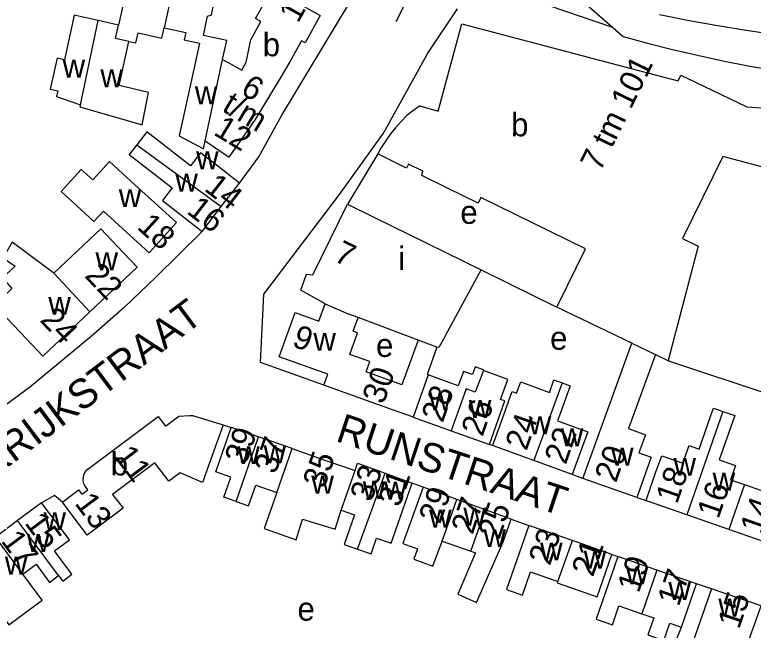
# Model space of a CAD drawing. Extents: x 159294 to 161936, y 384538 to 386517.
# Drawn here: x 160591.7 to 160718.1, y 385213.2 to 385318.7 of the extents above; entities that cross this region are included whole.
import ezdxf

# ---------------------------------------------------------------- set-up
doc = ezdxf.new("R2010")
doc.units = 0
for name, color, linetype in [('BLT_Basislijn', 7, 'Continuous'), ('BLT_Bebouwing', 7, 'Continuous'), ('BLT_Centroide', 7, 'Continuous'), ('BLT_Huisnummer', 7, 'Continuous'), ('BLT_Huisnummer_ tussenligend', 7, 'Continuous'), ('BLT_Huisnummer_reeks', 7, 'Continuous'), ('BLT_Onderverdeling_panden', 7, 'Continuous'), ('BLT_Straatnaam', 7, 'Continuous')]:
    doc.layers.add(name, color=color, linetype=linetype)

msp = doc.modelspace()

# ---------------------------------------------------------------- linework, layer by layer
at = {"layer": 'BLT_Basislijn'}
for p, q in [((160662.42, 385328.34), (160656.94, 385317.5)), ((160685.66, 385323.88), (160694.06, 385316.52)), ((160694.06, 385316.52), (160695.82, 385314.97)), ((160695.82, 385314.97), (160700, 385313.83)), ((160653.83, 385294.84), (160648.68, 385286.24)), ((160671.56, 385274.98), (160676.18, 385272.71)), ((160676.18, 385272.71), (160684.49, 385268.61)), ((160703.61, 385259.41), (160725.02, 385252.24)), ((160627.35, 385248.45), (160628.76, 385247.96)), ((160673.47, 385244.87), (160672.97, 385245.05)), ((160688.96, 385239.24), (160687.1, 385239.91)), ((160661.59, 385237.76), (160659.7, 385238.45)), ((160698.18, 385235.98), (160699.76, 385235.46)), ((160676.67, 385232.24), (160679.67, 385231.19)), ((160693.91, 385226.23), (160694.93, 385225.86)), ((160710.98, 385220.32), (160708.38, 385221.2))]:
    msp.add_line(p, q, dxfattribs=at)
for points in [[(160630.14, 385289.85), (160633.47, 385294.36), (160637.43, 385301.46), (160651.11, 385324.29), (160651.66, 385326.26)], [(160694.06, 385316.52), (160677.83, 385322.08), (160679.64, 385325.17)], [(160644.58, 385255.21), (160633.76, 385259.1), (160634.33, 385270.83), (160647.29, 385287.89), (160654.83, 385298.37), (160662.4, 385312.09), (160667.46, 385319.7)], [(160702.04, 385318.75), (160706.87, 385317.78), (160711.72, 385316.89), (160716.58, 385316.08), (160721.46, 385315.34), (160726.34, 385314.69), (160731.24, 385314.11), (160736.14, 385313.62), (160741.05, 385313.2), (160745.97, 385312.87), (160750.89, 385312.61), (160755.82, 385312.43), (160760.75, 385312.34), (160765.67, 385312.32), (160770.6, 385312.39), (160775.53, 385312.53), (160780.43, 385312.75)], [(160700, 385313.83), (160704.28, 385312.75), (160708.58, 385311.74), (160712.9, 385310.8), (160717.23, 385309.95), (160720.2, 385309.42)], [(160623.78, 385281.57), (160615.83, 385273.75), (160610.43, 385268.51), (160604.75, 385263.54), (160594.19, 385254.81), (160567.79, 385235.43), (160566.45, 385234.84), (160563.51, 385236.84)], [(160599.84, 385235.2), (160598.48, 385236.32), (160596.29, 385235.08)], [(160700.31, 385205.69), (160703.16, 385207.17), (160705.8, 385213.77)]]:
    msp.add_lwpolyline(points, dxfattribs=at)
at = {"layer": 'BLT_Bebouwing'}
for p, q in [((160609.48, 385316.88), (160605.95, 385317.71)), ((160622.96, 385312.2), (160621.83, 385307.01)), ((160636.94, 385307.56), (160632.67, 385300.47)), ((160627.05, 385285.83), (160630.14, 385289.85)), ((160623.78, 385281.57), (160627.05, 385285.83)), ((160665.36, 385263.61), (160671.56, 385274.98)), ((160697.31, 385262.44), (160684.49, 385268.61)), ((160660.73, 385262.94), (160650.48, 385266.83)), ((160660.73, 385262.94), (160657.95, 385255.3)), ((160701.36, 385260.49), (160703.61, 385259.41)), ((160656.38, 385250.99), (160644.58, 385255.21)), ((160676.17, 385252.29), (160673.47, 385244.87)), ((160659.88, 385249.74), (160666.38, 385247.41)), ((160633.44, 385246.36), (160628.76, 385247.96)), ((160666.38, 385247.41), (160672.97, 385245.05)), ((160639.18, 385244.37), (160633.44, 385246.36)), ((160680.55, 385242.3), (160673.47, 385244.87)), ((160639.18, 385244.37), (160644.28, 385242.53)), ((160644.28, 385242.53), (160649.95, 385240.61)), ((160687.1, 385239.91), (160680.55, 385242.3)), ((160655.11, 385240.13), (160659.7, 385238.45)), ((160698.18, 385235.98), (160688.96, 385239.24)), ((160667.39, 385235.64), (160661.59, 385237.76)), ((160699.76, 385235.46), (160700, 385236.16)), ((160596.29, 385235.08), (160592.19, 385232.03)), ((160672.29, 385233.84), (160667.39, 385235.64)), ((160700, 385235.37), (160699.76, 385235.46)), ((160706.73, 385233.02), (160700, 385235.37)), ((160676.67, 385232.24), (160672.29, 385233.84)), ((160592.19, 385232.03), (160588.36, 385229.17)), ((160713.95, 385230.5), (160706.73, 385233.02)), ((160687.14, 385228.59), (160679.67, 385231.19)), ((160721.56, 385227.84), (160713.95, 385230.5)), ((160664.87, 385228.51), (160669.75, 385226.77)), ((160693.91, 385226.23), (160687.14, 385228.59)), ((160701.6, 385223.55), (160694.93, 385225.86)), ((160708.38, 385221.2), (160701.6, 385223.55)), ((160719.44, 385217.42), (160710.98, 385220.32))]:
    msp.add_line(p, q, dxfattribs=at)
for points in [[(160619.57, 385327.08), (160619.67, 385327.55), (160612.21, 385329.17), (160609.48, 385316.88)], [(160627.27, 385311.03), (160627.98, 385314.27), (160623.98, 385315.14), (160624.7, 385318.45), (160625.35, 385318.66), (160625.77, 385320.6), (160624.66, 385321.61), (160624.92, 385322.81), (160625.45, 385322.69), (160626.1, 385325.66), (160619.57, 385327.08)], [(160631.33, 385310.58), (160632.11, 385314.4), (160633.84, 385317.55), (160632.92, 385318.05), (160633.36, 385318.84), (160635.77, 385323.22), (160643.98, 385318.55), (160641.4, 385313.88), (160640.77, 385314.23), (160638.77, 385310.6), (160636.94, 385307.56)], [(160605.95, 385317.71), (160601.89, 385318.62), (160600.22, 385310.95), (160598.93, 385311.23), (160597.78, 385305.93), (160599.06, 385305.65), (160598.84, 385304.67), (160602.93, 385303.25)], [(160661.01, 385303.09), (160664.2, 385302.17), (160668.2, 385317.11), (160700, 385308.76)], [(160611.23, 385314.13), (160612.4, 385313.87), (160612.8, 385315.56), (160616.87, 385314.7), (160617.25, 385316.42)], [(160617.25, 385316.42), (160620.95, 385315.62), (160620.69, 385314.41), (160623.31, 385313.84), (160622.96, 385312.2)], [(160602.93, 385303.25), (160602.85, 385302.89), (160613.49, 385299.82), (160614.59, 385305.34), (160609.57, 385306.59), (160611.23, 385314.13)], [(160627.27, 385311.03), (160628.74, 385310.23), (160630.58, 385309.22), (160631.33, 385310.58)], [(160700, 385308.76), (160705.23, 385307.38), (160705.7, 385308.36), (160711.09, 385305.76), (160717.02, 385302.89), (160723.69, 385302.45)], [(160621.83, 385307.01), (160619.85, 385297.93), (160623.98, 385295.69), (160624.29, 385297.11)], [(160661.01, 385303.09), (160659.77, 385302.17), (160658.83, 385301.4)], [(160624.29, 385297.11), (160628.38, 385294.26), (160631.45, 385298.68), (160632.24, 385299.76), (160632.67, 385300.47)], [(160658.83, 385301.4), (160657.82, 385300.39), (160656.86, 385299.32), (160655.97, 385298.2), (160655.14, 385297.03), (160654.38, 385295.82), (160653.83, 385294.84)], [(160734.11, 385299.72), (160729.39, 385290.01), (160712.88, 385294.41), (160705.99, 385280.33), (160708.69, 385279.01), (160703.59, 385259.66), (160703.61, 385259.41)], [(160630.14, 385289.85), (160626.2, 385292.92), (160623.5, 385295.02), (160621.76, 385292.79), (160614.3, 385298.6), (160612.61, 385296.42)], [(160612.61, 385296.42), (160611.29, 385294.74), (160618.63, 385289.02), (160616.96, 385286.88), (160619.83, 385284.64), (160623.78, 385281.57)], [(160684.49, 385268.61), (160684.65, 385268.93), (160689.38, 385278.59), (160671.49, 385287.37), (160671.01, 385286.41), (160665.86, 385288.93), (160661.37, 385291.13), (160661.57, 385291.91), (160659.07, 385293.11), (160658.75, 385292.42), (160653.83, 385294.84)], [(160615.68, 385286.45), (160619.39, 385283.07), (160614.7, 385277.92), (160606.89, 385285.04), (160605.25, 385283.25), (160601.55, 385286.62), (160599.61, 385288.39), (160603.08, 385292.2), (160605.05, 385290.4), (160607.91, 385293.53), (160612.26, 385289.57), (160615.68, 385286.45)], [(160644.83, 385269.18), (160640.66, 385271.48), (160641.66, 385274.22), (160642.7, 385274.12), (160648.68, 385286.24)], [(160648.68, 385286.24), (160653.17, 385284.03), (160671.56, 385274.98)], [(160604.57, 385267.8), (160612.65, 385275.42), (160609.22, 385279.06), (160606.44, 385282), (160598.36, 385274.39)], [(160598.36, 385274.39), (160591.25, 385279.71), (160589.7, 385277.04), (160591.76, 385275.62), (160589.61, 385273.6), (160591.19, 385271.76), (160587.67, 385268.44), (160590.29, 385266.78), (160592.67, 385264.25), (160596.49, 385260.19), (160604.57, 385267.8)], [(160644.58, 385255.21), (160645.27, 385257.09), (160636.98, 385260.1), (160639.72, 385267.65), (160643.75, 385266.19), (160644.83, 385269.18)], [(160657.95, 385255.3), (160651.83, 385257.52), (160652.46, 385259.26), (160649.04, 385260.5), (160650.38, 385264.19), (160649.62, 385264.47), (160650.48, 385266.83)], [(160665.36, 385263.61), (160664.29, 385261.65), (160663.97, 385261.76)], [(160688.96, 385239.24), (160697.31, 385262.44)], [(160663.97, 385261.76), (160662.28, 385257.06), (160662.47, 385256.99)], [(160701.36, 385260.49), (160696.78, 385247.78), (160699.68, 385246.74), (160698.55, 385243.62), (160700.66, 385242.86), (160698.18, 385235.98)], [(160671.91, 385257.71), (160671.96, 385257.85), (160670.53, 385258.36), (160670.06, 385257.04), (160668.52, 385257.59), (160667.62, 385255.11), (160662.47, 385256.99)], [(160672.97, 385245.05), (160675.56, 385252.51), (160674.85, 385252.76), (160676.1, 385256.19), (160671.91, 385257.71)], [(160676.17, 385252.29), (160676.85, 385254.11), (160677.59, 385253.84), (160678.33, 385255.8), (160683.22, 385253.97), (160684, 385256.11), (160685.39, 385255.6)], [(160685.39, 385255.6), (160686.77, 385255.1), (160684.92, 385250), (160684.6, 385249.12), (160689.77, 385247.24), (160688.81, 385244.61), (160687.1, 385239.91)], [(160659.88, 385249.74), (160659.14, 385250), (160656.38, 385250.99)], [(160700, 385236.16), (160701.4, 385240.18), (160702.44, 385243.14), (160706.06, 385241.87), (160707.11, 385244.86), (160708.84, 385244.26), (160710.84, 385250), (160711.3, 385251.31), (160712.91, 385250.73)], [(160604.18, 385240.82), (160616.25, 385249.86), (160617.5, 385248.19), (160619.79, 385249.9), (160621.66, 385250), (160622.13, 385250), (160627.35, 385248.45)], [(160712.91, 385250.73), (160714.93, 385250), (160712.28, 385242.42), (160715.06, 385241.45), (160714.21, 385239.03), (160716.63, 385238.18)], [(160627.35, 385248.45), (160623.83, 385238.57), (160619.98, 385240.21), (160618.04, 385238.76), (160615.67, 385241.92), (160608.45, 385236.51), (160610.23, 385234.13), (160604.08, 385229.52)], [(160629.62, 385235.28), (160627.51, 385236.01), (160628.7, 385239.46), (160626.14, 385240.35), (160628.76, 385247.96)], [(160604.18, 385240.82), (160603.88, 385240.53), (160603.64, 385240.19), (160603.47, 385239.8), (160603.38, 385239.4), (160603.36, 385238.98), (160603.43, 385238.57), (160603.57, 385238.18), (160603.62, 385238.08)], [(160649.95, 385240.61), (160650.36, 385241.86), (160655.11, 385240.13)], [(160650.38, 385227.12), (160652.71, 385226.31), (160653.64, 385228.99), (160656.1, 385228.13), (160659.7, 385238.45)], [(160599.84, 385235.2), (160602.61, 385237.28), (160603.18, 385236.52), (160604.21, 385237.29), (160603.62, 385238.08)], [(160629.62, 385235.28), (160631.73, 385234.55), (160632.95, 385238.07), (160636.55, 385236.83)], [(160661.59, 385237.76), (160658.11, 385228.1), (160660.64, 385227.19), (160659.99, 385225.39), (160663.27, 385224.2), (160664.87, 385228.51)], [(160716.63, 385238.18), (160719.52, 385237.17), (160724.24, 385235.52), (160721.56, 385227.84)], [(160636.55, 385236.83), (160634.41, 385230.67), (160639.84, 385228.75), (160640.94, 385232.28)], [(160599.2, 385222.61), (160599.91, 385221.63), (160601.49, 385222.82), (160600.77, 385223.78), (160598.51, 385226.82), (160601.05, 385228.71), (160599.28, 385231.08), (160596.29, 385235.08)], [(160604.08, 385229.52), (160599.84, 385235.2)], [(160640.94, 385232.28), (160646.52, 385230.55), (160647.56, 385233.83)], [(160647.56, 385233.83), (160649.85, 385233.03), (160648.07, 385227.93), (160650.38, 385227.12)], [(160669.75, 385226.77), (160670.58, 385226.47), (160667.51, 385219.43), (160670.75, 385218.01), (160675.29, 385228.38), (160676.67, 385232.24)], [(160679.67, 385231.19), (160675.85, 385220.21), (160678.61, 385219.25), (160680, 385223.24), (160684.67, 385221.61)], [(160684.67, 385221.61), (160684.57, 385221.33), (160691.38, 385218.96), (160693.91, 385226.23)], [(160694.93, 385225.86), (160691.22, 385215.14), (160694, 385214.18), (160695.12, 385217.42), (160699.01, 385216.07)], [(160593.06, 385222.85), (160595.33, 385224.54), (160597.63, 385221.44), (160599.2, 385222.61)], [(160586.37, 385217.86), (160587.39, 385218.62), (160590.7, 385214.18), (160596.38, 385218.41), (160593.06, 385222.85)], [(160705.8, 385213.77), (160708.38, 385221.2)], [(160710.98, 385220.32), (160705.09, 385203.51)], [(160705.09, 385203.51), (160708.49, 385202.31), (160711.72, 385211.5), (160716.74, 385209.74), (160719.44, 385217.42)], [(160699.01, 385216.07), (160701.07, 385215.36), (160700.06, 385212.45)], [(160700.06, 385212.45), (160702.81, 385211.49), (160703.84, 385214.45), (160705.8, 385213.77)]]:
    msp.add_lwpolyline(points, dxfattribs=at)
at = {"layer": 'BLT_Onderverdeling_panden'}
for p, q in [((160619.57, 385327.08), (160617.25, 385316.42)), ((160602.93, 385303.25), (160605.95, 385317.71)), ((160625.89, 385304.56), (160627.27, 385311.03)), ((160624.29, 385297.11), (160625.89, 385304.56)), ((160612.61, 385296.42), (160627.05, 385285.83)), ((160598.36, 385274.39), (160604.57, 385267.8)), ((160644.83, 385269.18), (160648.89, 385267.41)), ((160650.48, 385266.83), (160648.89, 385267.41)), ((160663.97, 385261.76), (160660.73, 385262.94)), ((160697.31, 385262.44), (160701.36, 385260.49)), ((160662.47, 385256.99), (160659.88, 385249.74)), ((160685.39, 385255.6), (160680.55, 385242.3)), ((160712.91, 385250.73), (160706.73, 385233.02)), ((160629.62, 385235.28), (160633.44, 385246.36)), ((160636.55, 385236.83), (160639.18, 385244.37)), ((160647.56, 385233.83), (160649.95, 385240.61)), ((160650.38, 385227.12), (160655.11, 385240.13)), ((160716.63, 385238.18), (160713.95, 385230.5)), ((160664.87, 385228.51), (160667.39, 385235.64)), ((160669.75, 385226.77), (160672.29, 385233.84)), ((160599.2, 385222.61), (160592.19, 385232.03)), ((160593.06, 385222.85), (160588.36, 385229.17)), ((160684.67, 385221.61), (160687.14, 385228.59)), ((160701.6, 385223.55), (160699.01, 385216.07))]:
    msp.add_line(p, q, dxfattribs=at)
for points in [[(160611.23, 385314.13), (160608.96, 385314.63), (160609.48, 385316.88)], [(160671.91, 385257.71), (160670.5, 385254), (160668.95, 385254.57), (160666.38, 385247.41)]]:
    msp.add_lwpolyline(points, dxfattribs=at)

# ---------------------------------------------------------------- texts
at = {"layer": 'BLT_Centroide'}
for s, p in [('b', (160634.14, 385311.58)), ('w', (160599.88, 385307.92)), ('w', (160606.35, 385306.26)), ('w', (160622.52, 385303.34)), ('b', (160676.65, 385297.86)), ('w', (160622.73, 385292.22)), ('w', (160619.17, 385288.38)), ('w', (160609.5, 385285.72)), ('e', (160667.96, 385282.86)), ('i', (160657.31, 385274.94)), ('w', (160605.51, 385274.91)), ('w', (160597.43, 385267.28)), ('w', (160642.81, 385261.11)), ('e', (160683.33, 385261.29)), ('e', (160653.53, 385260.06)), ('w', (160662.58, 385250.91)), ('w', (160669.42, 385249.62)), ('w', (160679.67, 385246.81)), ('w', (160685.16, 385244.77)), ('w', (160629.78, 385241.69)), ('w', (160634.28, 385241.84)), ('b', (160608.12, 385239.75)), ('w', (160693.76, 385241.44)), ('w', (160704.45, 385239.69)), ('w', (160642.46, 385236.62)), ('w', (160711.15, 385237.14)), ('w', (160651.25, 385235.7)), ('w', (160654.92, 385235.62)), ('w', (160596.61, 385230.38)), ('w', (160662.61, 385230.83)), ('w', (160668.48, 385231.17)), ('w', (160593.78, 385226.64)), ('w', (160671.92, 385227.47)), ('w', (160681.62, 385225.19)), ('w', (160590, 385222.75)), ('w', (160689.09, 385223.77)), ('w', (160696.3, 385221.12)), ('w', (160703.58, 385218.44)), ('e', (160640.09, 385214.88)), ('w', (160712.12, 385215.56))]:
    msp.add_text(s, height=4, dxfattribs=at).set_placement(p)
at = {"layer": 'BLT_Huisnummer'}
for s, rotation, p in [('1', 61.1562, (160640.19, 385317.12)), ('14', 322.0919, (160623.95, 385288.68)), ('16', 322.0919, (160620.96, 385284.78)), ('18', 317.6548, (160612.45, 385282.15)), ('7', 334.3485, (160646.09, 385276.59)), ('22', 313.3031, (160603.51, 385273.86)), ('24', 313.3078, (160595.85, 385266.27)), ('26', 70.7039, (160671.76, 385246.27)), ('39', 70.7754, (160631.25, 385241.47)), ('22', 70.7039, (160686.01, 385241.47)), ('20', 70.7039, (160694.61, 385238.36)), ('35', 70.7755, (160644.64, 385237.34)), ('33', 70.7845, (160652.73, 385235.05)), ('18', 70.7039, (160705.06, 385234.73)), ('31', 70.7845, (160657.56, 385234.18)), ('29', 70.3503, (160664.48, 385231.29)), ('14', 70.7039, (160719.51, 385229.52)), ('25', 70.2022, (160674.61, 385228.63)), ('15', 306.6903, (160593.27, 385231.58)), ('23', 70.8149, (160683.29, 385224.17)), ('19', 70.8833, (160698.49, 385219.46)), ('15', 71.1586, (160715.68, 385213.28))]:
    msp.add_text(s, height=4, rotation=rotation, dxfattribs=at).set_placement(p)
at = {"layer": 'BLT_Huisnummer_ tussenligend'}
for s, rotation, p in [('28', 70.7039, (160664.95, 385248.66)), ('24', 70.7039, (160679.3, 385243.85)), ('37', 70.7755, (160636.33, 385239.83)), ('16', 70.7039, (160712.14, 385232.17)), ('27', 71.3769, (160670.06, 385229.5)), ('17', 306.6903, (160589.22, 385228.52)), ('21', 70.8149, (160690.65, 385222.22)), ('17', 70.8833, (160705.34, 385217.16))]:
    msp.add_text(s, height=4, rotation=rotation, dxfattribs=at).set_placement(p)
at = {"layer": 'BLT_Huisnummer_reeks'}
for s, rotation, p in [('7 tm 101', 63.942, (160691.91, 385291.65)), ('6', 328.909, (160630.16, 385305.26)), ('t/m', 328.909, (160626.97, 385302.31)), ('12', 328.909, (160625.53, 385298.24)), ('9', 340.0319, (160639, 385261.93)), ('30', 70.0276, (160654.81, 385251.8)), ('11', 306.8322, (160608.58, 385243.04)), ('13', 306.8115, (160601.83, 385234.96))]:
    msp.add_text(s, height=4, rotation=rotation, dxfattribs=at).set_placement(p)
at = {"layer": 'BLT_Straatnaam'}
for s, rotation, p in [('FRANKRIJKSTRAAT', 36.7948, (160573.32, 385228.26)), ('RUNSTRAAT', 341.569, (160646.43, 385245.71))]:
    msp.add_text(s, height=5, rotation=rotation, dxfattribs=at).set_placement(p)

doc.saveas('drawing.dxf')
